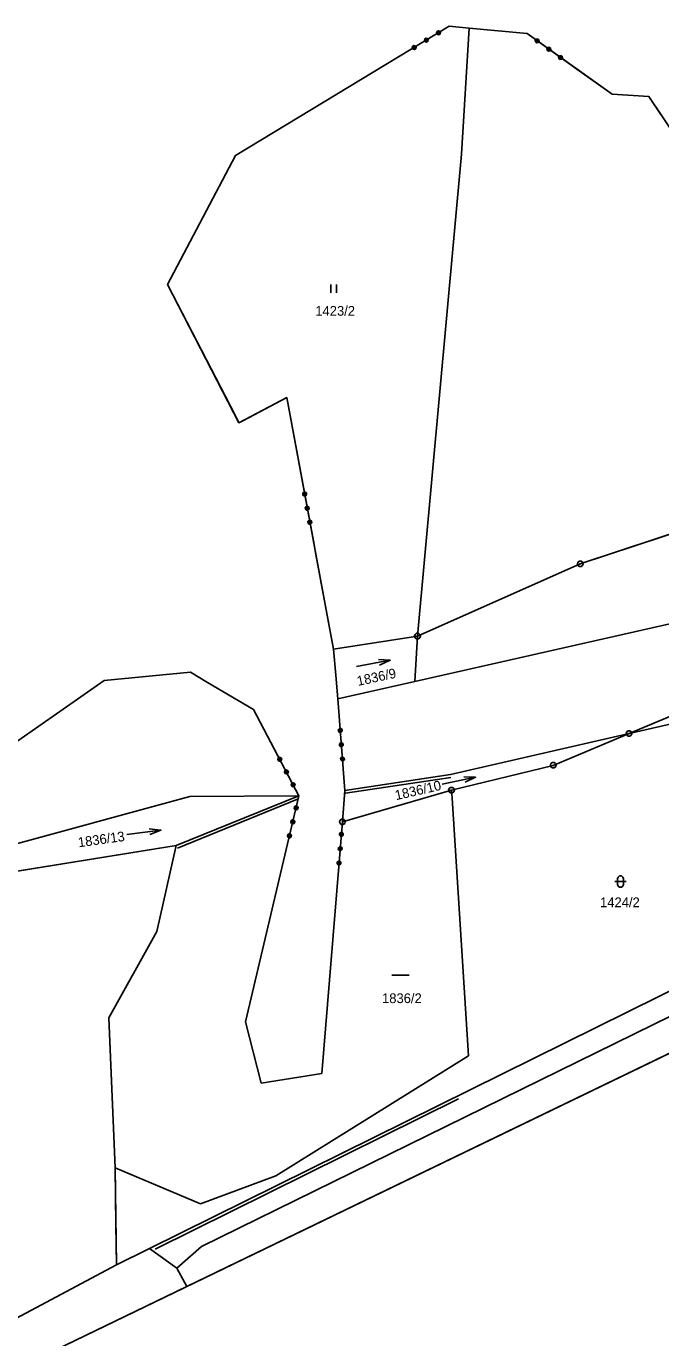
# Model space of a CAD drawing. Extents: x -779618 to -776429, y -1144546 to -1143350.
# Drawn here: x -779154.2 to -779043.1, y -1143599 to -1143369.6 of the extents above; entities that cross this region are included whole.
import ezdxf

# ---------------------------------------------------------------- set-up
doc = ezdxf.new("R2010")
doc.units = 0
for name, color, linetype in [('1', 7, 'Continuous'), ('11', 7, 'Continuous'), ('2', 7, 'Continuous'), ('3', 7, 'Continuous'), ('4', 7, 'Continuous'), ('8', 7, 'Continuous')]:
    doc.layers.add(name, color=color, linetype=linetype)

msp = doc.modelspace()

# ---------------------------------------------------------------- linework, layer by layer
at = {"layer": '1'}
for p, q in [((-779117.52, -1143392.2), (-779080.13, -1143369.61)), ((-779076.68, -1143369.94), (-779080.13, -1143369.61)), ((-779078, -1143392.01), (-779076.68, -1143369.94)), ((-779066.52, -1143370.9), (-779076.68, -1143369.94)), ((-779051.64, -1143381.52), (-779066.52, -1143370.9)), ((-779045.2, -1143381.91), (-779051.64, -1143381.52)), ((-779031.85, -1143401.86), (-779045.2, -1143381.91)), ((-779117.52, -1143392.2), (-779129.45, -1143414.77)), ((-779078, -1143392.01), (-779085.68, -1143476.27)), ((-779129.45, -1143414.77), (-779116.95, -1143438.95)), ((-779116.95, -1143438.95), (-779108.57, -1143434.55)), ((-779108.57, -1143434.55), (-779101.38, -1143473.23)), ((-778934.37, -1143449.96), (-779086.18, -1143484.22)), ((-779030.56, -1143454.83), (-779057.21, -1143463.63)), ((-779057.21, -1143463.63), (-779085.68, -1143476.27)), ((-779101.38, -1143473.23), (-779100.39, -1143478.56)), ((-779085.68, -1143476.27), (-779100.39, -1143478.56)), ((-779086.18, -1143484.22), (-779085.68, -1143476.27)), ((-779100.39, -1143478.56), (-779100, -1143483.09)), ((-779140.5, -1143484.06), (-779144.6, -1143486.91)), ((-779125.44, -1143482.61), (-779140.5, -1143484.06)), ((-779122.44, -1143484.37), (-779125.44, -1143482.61)), ((-779100, -1143483.09), (-779099.64, -1143487.26)), ((-779099.64, -1143487.26), (-779086.18, -1143484.22)), ((-779114.39, -1143489.1), (-779122.44, -1143484.37)), ((-779144.6, -1143486.91), (-779164.63, -1143500.82)), ((-779099.64, -1143487.26), (-779098.38, -1143503.28)), ((-779048.68, -1143493.31), (-779035.63, -1143487.82)), ((-779114.39, -1143489.1), (-779106.45, -1143504.19)), ((-779048.68, -1143493.31), (-779037.66, -1143490.77)), ((-779048.68, -1143493.31), (-779079.91, -1143500.5)), ((-779061.93, -1143498.88), (-779048.68, -1143493.31)), ((-779079.74, -1143503.21), (-779061.93, -1143498.88)), ((-779079.91, -1143500.5), (-779098.38, -1143503.28)), ((-779182.93, -1143520.01), (-779125.51, -1143504.31)), ((-779127.9, -1143512.9), (-779106.45, -1143504.19)), ((-779125.51, -1143504.31), (-779106.45, -1143504.19)), ((-779115.8, -1143543.75), (-779106.45, -1143504.19)), ((-779098.83, -1143508.77), (-779079.74, -1143503.21)), ((-779098.38, -1143503.28), (-779098.83, -1143508.77)), ((-779079.74, -1143503.21), (-779079.65, -1143504.64)), ((-779079.65, -1143504.64), (-779076.79, -1143549.66)), ((-779098.83, -1143508.77), (-779102.44, -1143552.8)), ((-779127.9, -1143512.9), (-779175.61, -1143520.61)), ((-779131.28, -1143527.95), (-779127.9, -1143512.9)), ((-779139.68, -1143543.01), (-779131.28, -1143527.95)), ((-779070.81, -1143552.82), (-779031.81, -1143533.52)), ((-779014.28, -1143536.05), (-779152.58, -1143602.83)), ((-779138.58, -1143569.25), (-779139.68, -1143543.01)), ((-779113.07, -1143554.46), (-779115.8, -1143543.75)), ((-779076.79, -1143549.66), (-779110.47, -1143570.66)), ((-779138.35, -1143586.25), (-779070.81, -1143552.82)), ((-779102.44, -1143552.8), (-779113.07, -1143554.46)), ((-779123.65, -1143575.59), (-779138.58, -1143569.25)), ((-779138.58, -1143569.25), (-779138.35, -1143586.25)), ((-779110.47, -1143570.66), (-779123.65, -1143575.59)), ((-779155.95, -1143595.64), (-779138.35, -1143586.25))]:
    msp.add_line(p, q, dxfattribs=at)
for points in [[(-779084.2, -1143371.69), (-779083.94, -1143371.76), (-779083.8, -1143371.99), (-779083.86, -1143372.25), (-779084.09, -1143372.39), (-779084.35, -1143372.33), (-779084.49, -1143372.09), (-779084.43, -1143371.83), (-779084.2, -1143371.69), (-779084.19, -1143371.73), (-779084.39, -1143371.86), (-779084.42, -1143371.97), (-779084.08, -1143371.76), (-779083.97, -1143371.79), (-779084.45, -1143372.08), (-779084.4, -1143372.15), (-779083.93, -1143371.86), (-779083.88, -1143371.92), (-779084.36, -1143372.21), (-779084.32, -1143372.28), (-779083.84, -1143371.99), (-779083.87, -1143372.1), (-779084.21, -1143372.31), (-779084.1, -1143372.34), (-779083.9, -1143372.21)], [(-779082.05, -1143370.4), (-779081.79, -1143370.46), (-779081.65, -1143370.69), (-779081.71, -1143370.95), (-779081.94, -1143371.09), (-779082.21, -1143371.03), (-779082.34, -1143370.8), (-779082.28, -1143370.54), (-779082.05, -1143370.4), (-779082.06, -1143370.45), (-779082.27, -1143370.58), (-779082.28, -1143370.68), (-779081.95, -1143370.48), (-779081.84, -1143370.51), (-779082.29, -1143370.78), (-779082.25, -1143370.84), (-779081.8, -1143370.57), (-779081.76, -1143370.64), (-779082.21, -1143370.91), (-779082.17, -1143370.99), (-779081.73, -1143370.72), (-779081.72, -1143370.81), (-779082.07, -1143371.02), (-779081.99, -1143371.06), (-779081.78, -1143370.94)], [(-779065.04, -1143372.35), (-779065.08, -1143372.09), (-779064.93, -1143371.87), (-779064.66, -1143371.82), (-779064.44, -1143371.98), (-779064.4, -1143372.24), (-779064.55, -1143372.46), (-779064.82, -1143372.51), (-779065.04, -1143372.35), (-779064.98, -1143372.34), (-779064.79, -1143372.48), (-779064.69, -1143372.45), (-779065, -1143372.23), (-779065.02, -1143372.12), (-779064.6, -1143372.42), (-779064.55, -1143372.36), (-779064.97, -1143372.05), (-779064.93, -1143371.99), (-779064.5, -1143372.29), (-779064.45, -1143372.23), (-779064.87, -1143371.93), (-779064.79, -1143371.89), (-779064.46, -1143372.13), (-779064.45, -1143372.03), (-779064.65, -1143371.89)], [(-779086.35, -1143372.99), (-779086.09, -1143373.06), (-779085.95, -1143373.29), (-779086.01, -1143373.55), (-779086.24, -1143373.69), (-779086.5, -1143373.62), (-779086.64, -1143373.39), (-779086.58, -1143373.13), (-779086.35, -1143372.99), (-779086.32, -1143373.02), (-779086.52, -1143373.14), (-779086.55, -1143373.25), (-779086.21, -1143373.05), (-779086.12, -1143373.08), (-779086.58, -1143373.36), (-779086.54, -1143373.43), (-779086.08, -1143373.16), (-779086.03, -1143373.22), (-779086.49, -1143373.5), (-779086.45, -1143373.56), (-779085.99, -1143373.29), (-779085.99, -1143373.38), (-779086.36, -1143373.61), (-779086.26, -1143373.64), (-779086.02, -1143373.49)], [(-779062.99, -1143373.81), (-779063.04, -1143373.54), (-779062.88, -1143373.32), (-779062.62, -1143373.28), (-779062.4, -1143373.44), (-779062.35, -1143373.7), (-779062.51, -1143373.92), (-779062.77, -1143373.97), (-779062.99, -1143373.81), (-779062.96, -1143373.78), (-779062.77, -1143373.92), (-779062.66, -1143373.9), (-779062.98, -1143373.67), (-779063, -1143373.56), (-779062.54, -1143373.88), (-779062.5, -1143373.82), (-779062.95, -1143373.49), (-779062.91, -1143373.43), (-779062.45, -1143373.75), (-779062.4, -1143373.69), (-779062.86, -1143373.36), (-779062.75, -1143373.35), (-779062.42, -1143373.58), (-779062.44, -1143373.47), (-779062.64, -1143373.33)], [(-779060.95, -1143375.27), (-779061, -1143375), (-779060.84, -1143374.78), (-779060.57, -1143374.74), (-779060.35, -1143374.89), (-779060.31, -1143375.16), (-779060.47, -1143375.38), (-779060.73, -1143375.42), (-779060.95, -1143375.27), (-779060.94, -1143375.23), (-779060.74, -1143375.37), (-779060.63, -1143375.35), (-779060.95, -1143375.12), (-779060.96, -1143375.02), (-779060.52, -1143375.33), (-779060.47, -1143375.27), (-779060.9, -1143374.96), (-779060.86, -1143374.89), (-779060.43, -1143375.19), (-779060.39, -1143375.13), (-779060.82, -1143374.82), (-779060.73, -1143374.79), (-779060.38, -1143375.04), (-779060.39, -1143374.93), (-779060.62, -1143374.77)], [(-779105.09, -1143451.5), (-779105.25, -1143451.72), (-779105.51, -1143451.77), (-779105.73, -1143451.62), (-779105.78, -1143451.35), (-779105.63, -1143451.13), (-779105.36, -1143451.08), (-779105.14, -1143451.24), (-779105.09, -1143451.5), (-779105.13, -1143451.52), (-779105.17, -1143451.28), (-779105.27, -1143451.22), (-779105.19, -1143451.61), (-779105.26, -1143451.69), (-779105.36, -1143451.15), (-779105.44, -1143451.17), (-779105.34, -1143451.69), (-779105.42, -1143451.71), (-779105.52, -1143451.19), (-779105.6, -1143451.21), (-779105.5, -1143451.73), (-779105.59, -1143451.69), (-779105.66, -1143451.27), (-779105.73, -1143451.36), (-779105.68, -1143451.63)], [(-779104.63, -1143453.97), (-779104.79, -1143454.19), (-779105.05, -1143454.24), (-779105.27, -1143454.09), (-779105.32, -1143453.82), (-779105.17, -1143453.6), (-779104.91, -1143453.55), (-779104.68, -1143453.7), (-779104.63, -1143453.97), (-779104.68, -1143453.97), (-779104.72, -1143453.73), (-779104.81, -1143453.67), (-779104.74, -1143454.06), (-779104.8, -1143454.15), (-779104.91, -1143453.6), (-779104.98, -1143453.62), (-779104.88, -1143454.17), (-779104.96, -1143454.18), (-779105.06, -1143453.63), (-779105.14, -1143453.65), (-779105.04, -1143454.2), (-779105.13, -1143454.13), (-779105.21, -1143453.74), (-779105.27, -1143453.83), (-779105.23, -1143454.07)], [(-779104.18, -1143456.44), (-779104.33, -1143456.66), (-779104.59, -1143456.71), (-779104.82, -1143456.56), (-779104.86, -1143456.29), (-779104.71, -1143456.07), (-779104.45, -1143456.02), (-779104.23, -1143456.17), (-779104.18, -1143456.44), (-779104.22, -1143456.41), (-779104.27, -1143456.17), (-779104.36, -1143456.12), (-779104.29, -1143456.5), (-779104.35, -1143456.59), (-779104.45, -1143456.08), (-779104.52, -1143456.09), (-779104.43, -1143456.61), (-779104.51, -1143456.62), (-779104.6, -1143456.11), (-779104.68, -1143456.11), (-779104.59, -1143456.63), (-779104.68, -1143456.6), (-779104.75, -1143456.2), (-779104.82, -1143456.26), (-779104.78, -1143456.5)], [(-779098.88, -1143492.88), (-779099.05, -1143493.09), (-779099.32, -1143493.11), (-779099.53, -1143492.93), (-779099.55, -1143492.66), (-779099.37, -1143492.46), (-779099.1, -1143492.44), (-779098.9, -1143492.61), (-779098.88, -1143492.88), (-779098.92, -1143492.9), (-779098.94, -1143492.66), (-779099.02, -1143492.58), (-779098.99, -1143492.98), (-779099.06, -1143493.05), (-779099.11, -1143492.51), (-779099.19, -1143492.52), (-779099.15, -1143493.04), (-779099.22, -1143493.06), (-779099.27, -1143492.53), (-779099.35, -1143492.54), (-779099.3, -1143493.07), (-779099.39, -1143493.02), (-779099.42, -1143492.59), (-779099.5, -1143492.67), (-779099.47, -1143492.95)], [(-779098.68, -1143495.38), (-779098.85, -1143495.59), (-779099.12, -1143495.61), (-779099.33, -1143495.44), (-779099.35, -1143495.17), (-779099.17, -1143494.96), (-779098.91, -1143494.94), (-779098.7, -1143495.12), (-779098.68, -1143495.38), (-779098.72, -1143495.38), (-779098.74, -1143495.14), (-779098.83, -1143495.06), (-779098.79, -1143495.46), (-779098.87, -1143495.55), (-779098.91, -1143494.99), (-779098.99, -1143495), (-779098.95, -1143495.56), (-779099.03, -1143495.56), (-779099.07, -1143495), (-779099.15, -1143495.01), (-779099.11, -1143495.57), (-779099.19, -1143495.5), (-779099.22, -1143495.1), (-779099.3, -1143495.18), (-779099.28, -1143495.42)], [(-779109.46, -1143497.78), (-779109.54, -1143498.04), (-779109.78, -1143498.17), (-779110.03, -1143498.09), (-779110.16, -1143497.85), (-779110.08, -1143497.59), (-779109.84, -1143497.47), (-779109.59, -1143497.55), (-779109.46, -1143497.78), (-779109.49, -1143497.81), (-779109.6, -1143497.6), (-779109.71, -1143497.57), (-779109.52, -1143497.92), (-779109.57, -1143498.01), (-779109.82, -1143497.53), (-779109.89, -1143497.57), (-779109.64, -1143498.04), (-779109.71, -1143498.08), (-779109.96, -1143497.62), (-779110.03, -1143497.65), (-779109.78, -1143498.12), (-779109.87, -1143498.12), (-779110.07, -1143497.73), (-779110.11, -1143497.83), (-779109.98, -1143498.08)], [(-779098.48, -1143497.89), (-779098.66, -1143498.09), (-779098.93, -1143498.11), (-779099.13, -1143497.94), (-779099.15, -1143497.67), (-779098.98, -1143497.46), (-779098.71, -1143497.44), (-779098.5, -1143497.62), (-779098.48, -1143497.89), (-779098.53, -1143497.85), (-779098.54, -1143497.61), (-779098.63, -1143497.56), (-779098.6, -1143497.94), (-779098.67, -1143498.02), (-779098.71, -1143497.5), (-779098.79, -1143497.51), (-779098.75, -1143498.03), (-779098.83, -1143498.03), (-779098.87, -1143497.52), (-779098.95, -1143497.51), (-779098.91, -1143498.03), (-779099, -1143498), (-779099.03, -1143497.59), (-779099.1, -1143497.64), (-779099.08, -1143497.88)], [(-779108.29, -1143500.01), (-779108.37, -1143500.26), (-779108.61, -1143500.39), (-779108.87, -1143500.31), (-779108.99, -1143500.07), (-779108.91, -1143499.81), (-779108.67, -1143499.69), (-779108.42, -1143499.77), (-779108.29, -1143500.01), (-779108.33, -1143500.02), (-779108.44, -1143499.8), (-779108.55, -1143499.77), (-779108.36, -1143500.12), (-779108.4, -1143500.23), (-779108.66, -1143499.74), (-779108.73, -1143499.77), (-779108.47, -1143500.27), (-779108.54, -1143500.31), (-779108.8, -1143499.81), (-779108.87, -1143499.85), (-779108.61, -1143500.34), (-779108.72, -1143500.31), (-779108.9, -1143499.96), (-779108.94, -1143500.06), (-779108.83, -1143500.28)], [(-779107.12, -1143502.23), (-779107.2, -1143502.48), (-779107.44, -1143502.61), (-779107.7, -1143502.53), (-779107.82, -1143502.29), (-779107.74, -1143502.03), (-779107.5, -1143501.91), (-779107.25, -1143501.99), (-779107.12, -1143502.23), (-779107.17, -1143502.21), (-779107.29, -1143502), (-779107.39, -1143501.98), (-779107.21, -1143502.32), (-779107.24, -1143502.43), (-779107.48, -1143501.97), (-779107.55, -1143502), (-779107.31, -1143502.46), (-779107.38, -1143502.5), (-779107.63, -1143502.04), (-779107.7, -1143502.07), (-779107.46, -1143502.53), (-779107.55, -1143502.53), (-779107.74, -1143502.17), (-779107.79, -1143502.25), (-779107.68, -1143502.46)], [(-779107.23, -1143506.11), (-779107.01, -1143505.97), (-779106.74, -1143506.03), (-779106.6, -1143506.26), (-779106.66, -1143506.52), (-779106.89, -1143506.66), (-779107.15, -1143506.6), (-779107.3, -1143506.37), (-779107.23, -1143506.11), (-779107.2, -1143506.16), (-779107.26, -1143506.39), (-779107.2, -1143506.47), (-779107.11, -1143506.1), (-779107.01, -1143506.04), (-779107.13, -1143506.55), (-779107.05, -1143506.56), (-779106.93, -1143506.06), (-779106.86, -1143506.08), (-779106.98, -1143506.58), (-779106.9, -1143506.61), (-779106.78, -1143506.11), (-779106.71, -1143506.16), (-779106.81, -1143506.56), (-779106.72, -1143506.53), (-779106.66, -1143506.3)], [(-779107.81, -1143508.55), (-779107.58, -1143508.41), (-779107.32, -1143508.47), (-779107.18, -1143508.7), (-779107.24, -1143508.97), (-779107.47, -1143509.11), (-779107.73, -1143509.05), (-779107.87, -1143508.82), (-779107.81, -1143508.55), (-779107.77, -1143508.57), (-779107.83, -1143508.81), (-779107.77, -1143508.9), (-779107.68, -1143508.51), (-779107.58, -1143508.45), (-779107.71, -1143509), (-779107.63, -1143509.02), (-779107.5, -1143508.47), (-779107.43, -1143508.49), (-779107.55, -1143509.04), (-779107.48, -1143509.05), (-779107.35, -1143508.51), (-779107.29, -1143508.61), (-779107.38, -1143508.99), (-779107.28, -1143508.94), (-779107.23, -1143508.7)], [(-779108.39, -1143511), (-779108.16, -1143510.86), (-779107.9, -1143510.92), (-779107.75, -1143511.15), (-779107.82, -1143511.41), (-779108.04, -1143511.55), (-779108.31, -1143511.49), (-779108.45, -1143511.26), (-779108.39, -1143511), (-779108.35, -1143511), (-779108.4, -1143511.23), (-779108.34, -1143511.33), (-779108.25, -1143510.94), (-779108.16, -1143510.9), (-779108.28, -1143511.42), (-779108.2, -1143511.44), (-779108.08, -1143510.93), (-779108, -1143510.93), (-779108.12, -1143511.45), (-779108.05, -1143511.47), (-779107.92, -1143510.95), (-779107.86, -1143511.02), (-779107.96, -1143511.44), (-779107.86, -1143511.39), (-779107.8, -1143511.12)], [(-779098.7, -1143511.12), (-779098.91, -1143511.29), (-779099.18, -1143511.27), (-779099.35, -1143511.07), (-779099.33, -1143510.8), (-779099.12, -1143510.62), (-779098.85, -1143510.64), (-779098.68, -1143510.85), (-779098.7, -1143511.12), (-779098.74, -1143511.12), (-779098.72, -1143510.89), (-779098.8, -1143510.8), (-779098.83, -1143511.2), (-779098.91, -1143511.25), (-779098.87, -1143510.71), (-779098.95, -1143510.71), (-779098.99, -1143511.23), (-779099.07, -1143511.24), (-779099.03, -1143510.71), (-779099.11, -1143510.7), (-779099.15, -1143511.23), (-779099.23, -1143511.18), (-779099.19, -1143510.75), (-779099.28, -1143510.81), (-779099.3, -1143511.09)], [(-779098.91, -1143513.62), (-779099.11, -1143513.79), (-779099.38, -1143513.77), (-779099.55, -1143513.57), (-779099.53, -1143513.3), (-779099.33, -1143513.12), (-779099.06, -1143513.15), (-779098.88, -1143513.35), (-779098.91, -1143513.62), (-779098.95, -1143513.61), (-779098.93, -1143513.37), (-779099, -1143513.28), (-779099.03, -1143513.68), (-779099.12, -1143513.75), (-779099.07, -1143513.19), (-779099.15, -1143513.19), (-779099.2, -1143513.75), (-779099.28, -1143513.74), (-779099.23, -1143513.18), (-779099.31, -1143513.18), (-779099.36, -1143513.73), (-779099.43, -1143513.65), (-779099.4, -1143513.25), (-779099.48, -1143513.32), (-779099.5, -1143513.56)], [(-779099.11, -1143516.12), (-779099.32, -1143516.3), (-779099.58, -1143516.27), (-779099.76, -1143516.07), (-779099.74, -1143515.8), (-779099.53, -1143515.63), (-779099.26, -1143515.65), (-779099.09, -1143515.85), (-779099.11, -1143516.12), (-779099.15, -1143516.08), (-779099.13, -1143515.84), (-779099.2, -1143515.77), (-779099.23, -1143516.15), (-779099.32, -1143516.22), (-779099.28, -1143515.71), (-779099.36, -1143515.7), (-779099.4, -1143516.22), (-779099.48, -1143516.21), (-779099.44, -1143515.69), (-779099.52, -1143515.68), (-779099.56, -1143516.2), (-779099.63, -1143516.15), (-779099.6, -1143515.74), (-779099.69, -1143515.78), (-779099.7, -1143516.02)]]:
    msp.add_lwpolyline(points, dxfattribs=at)
at = {"layer": '11'}
msp.add_line((-779127.81, -1143586.82), (-779126.05, -1143590.02), dxfattribs=at)
for points in [[(-779100.39, -1143478.56), (-779103.47, -1143462), (-779103.91, -1143459.63), (-779108.57, -1143434.55), (-779116.28, -1143438.6), (-779116.95, -1143438.95), (-779117.62, -1143437.65), (-779128.51, -1143416.59), (-779129.45, -1143414.77), (-779117.52, -1143392.2), (-779080.13, -1143369.61), (-779076.68, -1143369.94), (-779066.52, -1143370.9), (-779057.38, -1143377.42), (-779051.64, -1143381.52), (-779045.2, -1143381.91), (-779031.85, -1143401.86), (-779005.23, -1143426.34), (-778978.33, -1143421.85), (-778971.41, -1143423.25), (-778963.51, -1143424.86), (-778897.02, -1143438.35), (-778876.71, -1143439.19)], [(-779127.81, -1143586.82), (-779123.49, -1143583.03), (-778998.42, -1143521.62), (-778865.4, -1143457.75), (-778880.7, -1143461.44), (-778864.23, -1143454.32), (-778822.71, -1143438.81), (-778812.34, -1143437.63), (-778812.03, -1143439.16), (-778787.11, -1143436.89), (-778722.82, -1143428.2), (-778721.18, -1143427.25), (-778713.14, -1143426.33)], [(-779126.05, -1143590.02), (-779014.28, -1143536.05), (-778904.07, -1143484.54), (-778858.15, -1143464.42), (-778818.52, -1143449.84), (-778715.72, -1143438.98), (-778698.13, -1143436.06)], [(-779100.39, -1143478.56), (-779085.68, -1143476.27), (-779057.21, -1143463.63), (-779030.56, -1143454.83), (-779001.46, -1143451.74), (-778987.18, -1143457.95), (-778948.26, -1143452.55), (-778934.37, -1143449.96), (-778876.71, -1143439.19)], [(-779169.2, -1143519.57), (-779127.9, -1143512.9), (-779131.28, -1143527.95), (-779139.68, -1143543.01), (-779139.21, -1143554.14), (-779138.58, -1143569.25), (-779138.45, -1143579.16), (-779138.35, -1143586.25), (-779132.57, -1143583.39), (-779127.81, -1143586.82)], [(-779360.96, -1143799.38), (-779367.2, -1143770.5), (-779367.64, -1143768.46), (-779367.45, -1143757.12), (-779367.21, -1143742.56), (-779362.52, -1143728.3), (-779353.27, -1143730.44), (-779343.13, -1143710.02), (-779316.51, -1143684.05), (-779267.05, -1143659.19), (-779258.15, -1143654.55), (-779152.58, -1143602.83), (-779126.05, -1143590.02)]]:
    msp.add_lwpolyline(points, dxfattribs=at)
at = {"layer": '3'}
for p, q in [((-779100.86, -1143414.76), (-779100.86, -1143416.26)), ((-779099.86, -1143416.26), (-779099.86, -1143414.76)), ((-779096.37, -1143481.61), (-779090.47, -1143480.49)), ((-779081.4, -1143502.16), (-779075.52, -1143500.96)), ((-779136.54, -1143511), (-779130.6, -1143510.2)), ((-779090.17, -1143535.57), (-779087.17, -1143535.57))]:
    msp.add_line(p, q, dxfattribs=at)
for points in [[(-779092.53, -1143480.37), (-779090.47, -1143480.49), (-779092.34, -1143481.35)], [(-779077.58, -1143500.87), (-779075.52, -1143500.96), (-779077.38, -1143501.85)], [(-779132.65, -1143509.97), (-779130.6, -1143510.2), (-779132.51, -1143510.96)], [(-779051.17, -1143519.2), (-779049.9, -1143519.2), (-779049.17, -1143519.2)]]:
    msp.add_lwpolyline(points, dxfattribs=at)
msp.add_lwpolyline([(-779050.67, -1143518.7), (-779050.57, -1143518.41), (-779050.32, -1143518.23), (-779050.01, -1143518.23), (-779049.76, -1143518.41), (-779049.66, -1143518.7), (-779049.66, -1143519.7), (-779049.76, -1143519.99), (-779050.01, -1143520.17), (-779050.32, -1143520.17), (-779050.57, -1143519.99), (-779050.67, -1143519.7)], close=True, dxfattribs=at)
at = {"layer": '4'}
for p, q in [((-779079.84, -1143500.99), (-779098.31, -1143503.77)), ((-779127.71, -1143513.36), (-779106.68, -1143504.82)), ((-779131.62, -1143583.48), (-779078.51, -1143557.19))]:
    msp.add_line(p, q, dxfattribs=at)
at = {"layer": '8'}
for p, q in [((-779057.33, -1143463.63), (-779057.09, -1143463.63)), ((-779085.8, -1143476.27), (-779085.56, -1143476.27)), ((-779048.8, -1143493.31), (-779048.56, -1143493.31)), ((-779062.05, -1143498.88), (-779061.81, -1143498.88)), ((-779079.86, -1143503.21), (-779079.62, -1143503.21)), ((-779098.95, -1143508.77), (-779098.71, -1143508.77))]:
    msp.add_line(p, q, dxfattribs=at)
for points in [[(-779057.06, -1143463.15), (-779056.81, -1143463.33), (-779056.71, -1143463.62), (-779056.81, -1143463.91), (-779057.06, -1143464.09), (-779057.37, -1143464.09), (-779057.62, -1143463.91), (-779057.72, -1143463.62), (-779057.62, -1143463.33), (-779057.37, -1143463.15)], [(-779085.53, -1143475.79), (-779085.28, -1143475.97), (-779085.18, -1143476.26), (-779085.28, -1143476.55), (-779085.53, -1143476.73), (-779085.84, -1143476.73), (-779086.09, -1143476.55), (-779086.19, -1143476.26), (-779086.09, -1143475.97), (-779085.84, -1143475.79)], [(-779048.53, -1143492.83), (-779048.28, -1143493.01), (-779048.18, -1143493.3), (-779048.28, -1143493.59), (-779048.53, -1143493.77), (-779048.84, -1143493.77), (-779049.09, -1143493.59), (-779049.19, -1143493.3), (-779049.09, -1143493.01), (-779048.84, -1143492.83)], [(-779061.78, -1143498.4), (-779061.53, -1143498.58), (-779061.43, -1143498.87), (-779061.53, -1143499.16), (-779061.78, -1143499.34), (-779062.09, -1143499.34), (-779062.34, -1143499.16), (-779062.44, -1143498.87), (-779062.34, -1143498.58), (-779062.09, -1143498.4)], [(-779079.59, -1143502.73), (-779079.34, -1143502.91), (-779079.24, -1143503.2), (-779079.34, -1143503.49), (-779079.59, -1143503.67), (-779079.9, -1143503.67), (-779080.15, -1143503.49), (-779080.25, -1143503.2), (-779080.15, -1143502.91), (-779079.9, -1143502.73)], [(-779098.68, -1143508.29), (-779098.43, -1143508.47), (-779098.33, -1143508.76), (-779098.43, -1143509.05), (-779098.68, -1143509.23), (-779098.99, -1143509.23), (-779099.24, -1143509.05), (-779099.34, -1143508.76), (-779099.24, -1143508.47), (-779098.99, -1143508.29)]]:
    msp.add_lwpolyline(points, close=True, dxfattribs=at)

# ---------------------------------------------------------------- texts
at = {"layer": '2'}
for s, p in [('1423/2', (-779103.58, -1143420.24)), ('1424/2', (-779053.75, -1143523.69)), ('1836/2', (-779091.9, -1143540.46))]:
    msp.add_text(s, height=1.7, dxfattribs=at).set_placement(p)
for s, rotation, p in [('1836/9', 12.204, (-779096.1, -1143485)), ('1836/10', 12.9488, (-779089.43, -1143504.98)), ('1836/13', 7.9068, (-779144.98, -1143513.22))]:
    msp.add_text(s, height=1.7, rotation=rotation, dxfattribs=at).set_placement(p)

doc.saveas('drawing.dxf')
